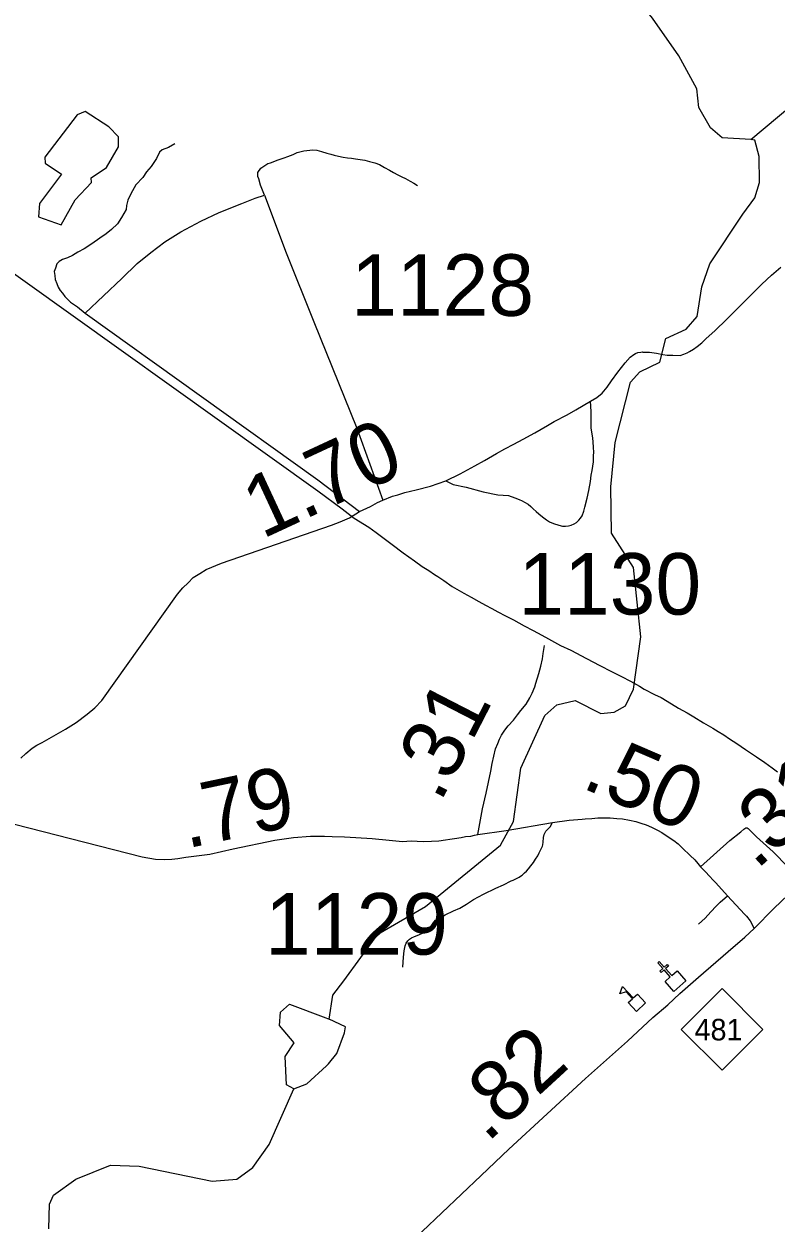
# Model space of a CAD drawing. Extents: x 2290615 to 2522933, y 819489 to 1012715.
# Drawn here: x 2439955 to 2446071, y 910724 to 920476 of the extents above; entities that cross this region are included whole.
import ezdxf

# ---------------------------------------------------------------- set-up
doc = ezdxf.new("R2010")
doc.units = 0
for name, color, linetype in [('Exist Cultural Church CELL', 7, 'Continuous'), ('Exist Cultural Educational Facility Elementary CELL', 7, 'Continuous'), ('Exist Hydrographic Creek Single Shore', 7, 'Continuous'), ('Exist Hydrographic Misc Water Feature', 7, 'Continuous'), ('Exist Hydrographic Pond Under 1500 Sq Ft', 7, 'Continuous'), ('Exist Road Non-System Type 51', 7, 'Continuous'), ('Exist Road Primary NC Attributed', 7, 'Continuous'), ('Exist Road Primary NC Mileage Hundredths English Label', 7, 'Continuous'), ('Exist Road Primary NC Shield CELL', 7, 'Continuous'), ('Exist Road Primary NC Shield Number Label', 7, 'Continuous'), ('Exist Road Secondary Mileage Hundredths English Label', 7, 'Continuous'), ('Exist Road Secondary Type 20 Attributed', 7, 'Continuous'), ('Exist Road Secondary Type 51 Attributed', 7, 'Continuous'), ('Exist Road Secondary Type 51 Number Label', 7, 'Continuous'), ('Exist Utilities Electrical Transmission Line', 7, 'Continuous')]:
    doc.layers.add(name, color=color, linetype=linetype)

msp = doc.modelspace()

# ---------------------------------------------------------------- linework, layer by layer
at = {"layer": 'Exist Cultural Church CELL'}
msp.add_lwpolyline([(2445168.7, 912687.2), (2445211.2, 912725.1), (2445160.5, 912782), (2445136.6, 912760.7), (2445126, 912772.6), (2445149.9, 912793.9), (2445109.9, 912838.8), (2445121.8, 912849.5), (2445161.8, 912804.6), (2445185.7, 912825.9), (2445196.4, 912813.9), (2445172.5, 912792.6), (2445223.1, 912735.8), (2445266.2, 912774.1), (2445337.1, 912694.6), (2445239.5, 912607.7)], close=True, dxfattribs=at)
at = {"layer": 'Exist Cultural Educational Facility Elementary CELL'}
msp.add_lwpolyline([(2444936.3, 912445.2), (2444869.2, 912516.5), (2444902.8, 912548.1), (2444851.3, 912602.8), (2444800.4, 912588.2), (2444821.7, 912648.3), (2444909.8, 912554.7), (2444943.3, 912586.2), (2445010.4, 912514.9)], close=True, dxfattribs=at)
at = {"layer": 'Exist Hydrographic Creek Single Shore'}
for points in [[(2445865.4, 919535.6), (2445632.4, 919549), (2445539.3, 919630.5), (2445444.4, 919797.4), (2445426.3, 919947.6), (2445280.3, 920217.5), (2445066.5, 920523.8), (2444761.4, 920895.5), (2444550.4, 921064.1), (2444357.4, 921144.8), (2443797.4, 921230.2), (2443302.4, 921429.9), (2443158.5, 921617.8), (2443114.4, 921717.7), (2442885.3, 921980.8), (2442600.3, 922133.3), (2442258.3, 922240.7)], [(2445865.4, 919535.6), (2446767.3, 920288.8), (2446970.2, 920300.6), (2447115.7, 920307.9), (2447800.4, 920484.9), (2447933.5, 920559.2), (2448047.3, 920678.8), (2448130.4, 920721.6), (2448255.4, 920707), (2448575.3, 920487), (2448847.4, 920133.8), (2448998.3, 920103.9), (2449114.4, 920138.1), (2449473.4, 920651.9), (2449475.5, 921003.2), (2449705.4, 921239.1), (2449729.4, 921315.6), (2449710.5, 921462.5), (2449675.4, 921530.1), (2449664.4, 921720.1)]]:
    msp.add_lwpolyline(points, dxfattribs=at)
at = {"layer": 'Exist Hydrographic Misc Water Feature'}
msp.add_line((2442409.2, 912392.5), (2442435.4, 912382.6), dxfattribs=at)
for points in [[(2443249.5, 913321.6), (2443831.4, 913795.6), (2443936.4, 913990.4), (2443996.5, 914422.9), (2444189.5, 914851), (2444288.5, 914937.2), (2444437.6, 914972.7), (2444647.5, 914866.5), (2444755.4, 914877.5), (2444846.4, 914930.5), (2444911.4, 915064.4), (2444971.5, 915490.4), (2444912.5, 916055.9), (2444732.4, 916334.3), (2444726.5, 916711.5), (2444762.4, 917070.8), (2444888.5, 917561.8), (2444962.5, 917646.9), (2445127.4, 917726), (2445174.5, 917918.2), (2445340.4, 917994), (2445430.4, 918096.2), (2445467.3, 918337.4), (2445531.5, 918523.8), (2445800.3, 918928.8), (2445898.4, 919060.9), (2445937.5, 919187.2), (2445934.5, 919397.3), (2445899.4, 919530.3), (2445865.4, 919535.6)], [(2442435.4, 912382.6), (2442465.6, 912577.5), (2442555.6, 912692.9), (2442832.4, 913071.9), (2443220.6, 913297.9), (2443249.5, 913321.6)], [(2442149.6, 911816.1), (2442090.5, 911846.4), (2442078.4, 912079), (2442151.4, 912190.4), (2442033.5, 912330), (2442040.5, 912438.7), (2442114.5, 912504), (2442409.2, 912392.5)], [(2442415.3, 912002.2), (2442432.6, 912018.1), (2442498.6, 912102.8), (2442562.6, 912269.6), (2442569.5, 912319.2), (2442435.4, 912382.6)], [(2442149.6, 911816.1), (2442256.4, 911856.6), (2442415.3, 912002.2)], [(2440157.5, 910677.3), (2440162.6, 910877.9), (2440195.7, 910951.4), (2440376.5, 911080.3), (2440658.5, 911193.6), (2440891.6, 911186.8), (2441485.6, 911063.3), (2441684.5, 911081.4), (2441816.6, 911175.4), (2441947.6, 911361.4), (2442149.6, 911816.1)]]:
    msp.add_lwpolyline(points, dxfattribs=at)
at = {"layer": 'Exist Hydrographic Pond Under 1500 Sq Ft'}
msp.add_lwpolyline([(2440257.4, 918842.9), (2440371.4, 919044.6), (2440502.4, 919187.9), (2440501.4, 919223.9), (2440625.5, 919307.7), (2440723.5, 919475.9), (2440722.4, 919558), (2440645.3, 919640.1), (2440452.4, 919763.6), (2440386.4, 919737.8), (2440124.5, 919392.3), (2440125.5, 919343.1), (2440259.4, 919253.4), (2440079.4, 919016.2), (2440073.4, 918907.6), (2440257.4, 918842.9)], dxfattribs=at)
at = {"layer": 'Exist Road Non-System Type 51'}
for points in [[(2441181.4, 919502.2), (2441129.4, 919471.9), (2441079.7, 919452.4), (2441058, 919432.9), (2441032.1, 919380.9), (2440988.8, 919318.1), (2440952, 919272.7), (2440921.7, 919228.3), (2440863.3, 919167.7), (2440824.3, 919094), (2440800.5, 919044.2), (2440789.7, 919000.9), (2440785.4, 918966.3), (2440748.6, 918901.3), (2440716.1, 918851.5), (2440666.3, 918803.9), (2440623.1, 918769.3), (2440571.1, 918734.6), (2440506.2, 918689.1), (2440443.4, 918648), (2440393.7, 918619.9), (2440348.2, 918593.9), (2440309.3, 918574.4), (2440268.2, 918559.2), (2440240, 918544.1), (2440222.7, 918524.6), (2440209.7, 918489.9), (2440201.1, 918461.8), (2440205.4, 918431.5), (2440207.6, 918396.8), (2440220.6, 918364.4), (2440232.2, 918334.9), (2440248.6, 918307.2), (2440266.9, 918285.3), (2440287.3, 918259.7), (2440332, 918214.3), (2440388.5, 918175.2), (2440453.2, 918124)], [(2441910.6, 919083.2), (2441878.2, 919165.5), (2441865.2, 919215.3), (2441856.5, 919234.8), (2441856.5, 919267.3), (2441880.4, 919301.9), (2441936.6, 919340.9), (2441958.3, 919347.4), (2442021, 919371.2), (2442070.8, 919388.5), (2442101.1, 919399.3), (2442144.4, 919414.5), (2442176.1, 919431.1), (2442230.9, 919444.8), (2442304, 919452.3), (2442336.2, 919450.6), (2442375.2, 919438.7), (2442417.6, 919425.1), (2442449.8, 919416.7), (2442478.7, 919408.2), (2442512.6, 919401.4), (2442551.6, 919392.9), (2442585.5, 919387.8), (2442617.8, 919384.4), (2442651.7, 919379.3), (2442689, 919374.2), (2442726.3, 919367.5), (2442765.3, 919357.3), (2442807.7, 919347.1), (2442845, 919333.5), (2442887.4, 919309.8), (2442926.4, 919287.7), (2442960.3, 919267.3), (2442996, 919248.7), (2443028.2, 919233.4), (2443058.7, 919218.1), (2443094.3, 919197.8), (2443126.6, 919180.8), (2443154.1, 919161.5)], [(2440453.2, 918124), (2440749.2, 918406.3), (2440875.3, 918528.2), (2440986.1, 918617.8), (2441098.8, 918703.5), (2441229.6, 918785.3), (2441392.3, 918871.8), (2441543.1, 918941.8), (2441726.1, 919014.6), (2441833.6, 919058), (2441910.6, 919083.2)], [(2441910.6, 919083.2), (2442088.1, 918613.4), (2442313.2, 918052.6), (2442660.9, 917188.5), (2442873, 916603.1)], [(2440453.2, 918124), (2442344.7, 916769.6), (2442684.4, 916510.1)], [(2443386.7, 916759.3), (2443445.5, 916731.3), (2443551.6, 916709.1), (2443688.4, 916671.5), (2443808, 916647.4), (2443894.5, 916640.3), (2443946, 916623), (2443982.8, 916608.9), (2444007.7, 916597.1), (2444025.8, 916587), (2444055.1, 916569), (2444078.1, 916550.1), (2444096.3, 916532.3), (2444120.8, 916509.9), (2444142, 916491.1), (2444171.4, 916467.9), (2444203.6, 916442), (2444229.7, 916427.3), (2444261.5, 916412), (2444303.9, 916398.5), (2444334.2, 916391.7), (2444358.2, 916392.7), (2444382.1, 916393.7), (2444405.9, 916400.7), (2444429.5, 916409.4), (2444447.1, 916420.2), (2444468.3, 916439), (2444481.7, 916455.6), (2444494.9, 916474.2), (2444506.9, 916514.5), (2444516.2, 916546.9), (2444535.2, 916619.7), (2444548.8, 916682.3), (2444561.9, 916754.9), (2444568, 916805), (2444576.1, 916843.1), (2444587.7, 916915.9), (2444587.7, 916936.8), (2444587.7, 916968.6), (2444588.7, 916987.9), (2444585.8, 917037.1), (2444581, 917109.4), (2444568.5, 917187.5), (2444566.5, 917257.9), (2444567.5, 917323.5), (2444562.7, 917407.4)], [(2443034.7, 912805.3), (2443041.9, 912884.6), (2443047, 912937.1), (2443055.3, 912977.3), (2443062.5, 913000), (2443075.8, 913017.5), (2443089.2, 913031.9), (2443105.7, 913043.2), (2443130.8, 913054.3), (2443165.1, 913066.7), (2443206.7, 913086.1), (2443238.2, 913105.9), (2443265.7, 913139.3), (2443287.1, 913171.5), (2443302.6, 913185.9), (2443333.1, 913204), (2443380.2, 913228.9), (2443446.7, 913262.2), (2443499.3, 913284.4), (2443553.5, 913316), (2443609.9, 913355), (2443690.9, 913398.4), (2443792.1, 913446.2), (2443855.7, 913475.1), (2443916.5, 913506.9), (2443932.4, 913512.7), (2443954, 913522.8), (2443967.1, 913528.6), (2443981.5, 913537.3), (2443993.1, 913546), (2444007.5, 913553.2), (2444026.3, 913570.6), (2444042.2, 913586.5), (2444058.2, 913605.3), (2444076.9, 913628.4), (2444098.6, 913655.9), (2444116, 913682), (2444133.3, 913710.9), (2444145.5, 913735.2), (2444152.7, 913751.2), (2444155.1, 913756.3), (2444158.2, 913761.7), (2444162.1, 913767.4), (2444166.9, 913776.8), (2444171.1, 913787.9), (2444173.8, 913800.6), (2444176.7, 913822.3), (2444181, 913858.5), (2444185.4, 913884.5), (2444199.8, 913910.5), (2444218.6, 913930.8), (2444233.1, 913946.7), (2444251.9, 913981.4)], [(2445456.3, 913619.8), (2445694.9, 913833.9), (2445784.8, 913906.6), (2445809.6, 913927.7), (2445825.6, 913937.4), (2445831, 913939.1), (2445836.4, 913938.1), (2445844.4, 913932.7), (2445848.4, 913929.4), (2445856.1, 913921), (2445869.8, 913907.6), (2445913.2, 913865.7), (2446049.1, 913741.3), (2446284.5, 913501)], [(2445439.8, 913154), (2445493.8, 913202.3), (2445540.1, 913253.8), (2445585, 913301.5), (2445616.8, 913331.9), (2445677.5, 913385.4)]]:
    msp.add_lwpolyline(points, dxfattribs=at)
at = {"layer": 'Exist Road Primary NC Attributed'}
for points in [[(2445892.3, 913118.9), (2446053, 913282.2), (2446284.5, 913501), (2446346.1, 913559.7), (2446411.7, 913618.5), (2446445.6, 913647.9), (2446515.7, 913711.3), (2446551.2, 913747), (2446651.4, 913847), (2446764.6, 913965.5), (2446908.8, 914128.2), (2446962, 914191.7), (2447032.2, 914275.5)], [(2442713.9, 910200.3), (2443674.2, 911109.6), (2443897.2, 911324.2), (2444522, 911898.2), (2444863.8, 912203.9), (2445068.1, 912394.5), (2445189.9, 912498.7), (2445290.1, 912589.1), (2445441.3, 912723.8), (2445681, 912931.7), (2445816.3, 913049.3), (2445892.3, 913118.9)]]:
    msp.add_lwpolyline(points, dxfattribs=at)
at = {"layer": 'Exist Road Primary NC Shield CELL'}
msp.add_lwpolyline([(2445299.2, 912298.5), (2445632.2, 912631.5), (2445965.2, 912298.5), (2445632.2, 911965.5)], close=True, dxfattribs=at)
at = {"layer": 'Exist Road Secondary Type 20 Attributed'}
msp.add_lwpolyline([(2443646.6, 913882.6), (2443685.1, 914092.8), (2443715, 914220.1), (2443752.6, 914398.5), (2443763.2, 914462.2), (2443788.3, 914580.8), (2443807.5, 914624.2), (2443822, 914658.9), (2443838.4, 914690.8), (2443864.4, 914731.3), (2443891.4, 914767), (2443934.8, 914814.2), (2443967.5, 914856.6), (2443996.5, 914892.3), (2444039.1, 914943.2), (2444069.7, 914994.6), (2444089, 915032.2), (2444108.3, 915084.3), (2444117.9, 915114.2), (2444141, 915192.3), (2444158.4, 915252.1), (2444171.9, 915311.9), (2444177.7, 915355.3), (2444189.2, 915420.8)], dxfattribs=at)
at = {"layer": 'Exist Road Secondary Type 51 Attributed'}
for points in [[(2439930, 914504.8), (2439969.5, 914543.4), (2440020.1, 914585.8), (2440058, 914609.5), (2440102.2, 914633.2), (2440159, 914663.2), (2440293.1, 914739), (2440379.9, 914795.8), (2440468.3, 914862.1), (2440529.8, 914912.7), (2440586.6, 914972.7), (2441202, 915838.7), (2441246.2, 915889.2), (2441288.8, 915930.3), (2441331.4, 915972.9), (2441385.1, 916007.7), (2441437.1, 916037.7), (2441561.8, 916089.8), (2442456.6, 916399.6), (2442525, 916426.6), (2442602.1, 916459.4), (2442684.4, 916510.1), (2442772.3, 916552.7), (2442829.9, 916583.1), (2442873, 916603.1), (2442953, 916634.9), (2442996.4, 916647.4), (2443053.2, 916664.8), (2443143.8, 916687.9), (2443261.4, 916716.9), (2443386.7, 916759.3), (2443503.4, 916818.1), (2443621, 916881.8), (2443700, 916925.2), (2443796.4, 916981.1), (2443866.8, 917019.7), (2443940, 917057.3), (2444014.2, 917097.8), (2444108.7, 917151.8), (2444211.8, 917210.6), (2444266.7, 917243.5), (2444372.5, 917297.7), (2444443, 917336.4), (2444502, 917371.7), (2444562.7, 917407.4), (2444612.8, 917438.3), (2444656.2, 917473.9), (2444698.1, 917523), (2444732.3, 917574.2), (2444784.4, 917642.7), (2444844.1, 917718.9), (2444884.6, 917765.2), (2444913.5, 917786.4), (2444929, 917796.1), (2444948.2, 917803.8), (2444971.7, 917806.2), (2444981.6, 917808), (2444988.6, 917807.9), (2445040.8, 917806), (2445099.1, 917798.2), (2445151.6, 917788.3), (2445186.3, 917783.5), (2445231.9, 917781.4), (2445291.2, 917780.3), (2445320.5, 917789.8), (2445347.1, 917800.7), (2445367.9, 917811.5), (2445400.4, 917830.6), (2445429.5, 917853.9), (2445467.7, 917883.9), (2445504.3, 917917.2), (2445573.4, 917981.2), (2445671.5, 918076.1), (2445759.7, 918165.1), (2445852, 918255.8), (2445956.8, 918360.7), (2446033.3, 918433.1), (2446109.8, 918497.2)], [(2439524.7, 914056.9), (2440916.4, 913703.2), (2441025.3, 913682.7), (2441099.4, 913679.5), (2441156.3, 913684.2), (2441205.7, 913687.4), (2441271.5, 913700.3), (2441467.1, 913724.5), (2441656.5, 913767.1), (2441995.4, 913838.8), (2442147.1, 913859), (2442284.7, 913870.6), (2442398.3, 913870), (2442461.9, 913867.1), (2442560.3, 913865.7), (2442652.8, 913858.5), (2442787.2, 913851.2), (2442924.6, 913838.2), (2443033.5, 913827.6), (2443104.9, 913831.5), (2443201.2, 913827.6), (2443269.6, 913830.5), (2443327.4, 913833.4), (2443382.9, 913841.1), (2443419.1, 913845), (2443455.2, 913851.2), (2443510.2, 913858.5), (2443546.3, 913866.2), (2443587.8, 913870), (2443618.6, 913877.7), (2443646.6, 913882.6)], [(2443646.6, 913882.6), (2443876, 913915.4), (2444251.9, 913981.4), (2444388.4, 913998.9), (2444494.1, 914009), (2444518.1, 914009.8), (2444574.3, 914014.7), (2444620.6, 914019), (2444721.8, 914019), (2444776.7, 914014.7), (2444821.6, 914010.4), (2444880.2, 914000.1), (2444929.6, 913988.8), (2444971.5, 913976.8), (2445014.2, 913962.8), (2445057.5, 913944.1), (2445106.8, 913920.1), (2445142.8, 913900.1), (2445202.7, 913859.5), (2445240, 913834.1), (2445274, 913808.1), (2445311.7, 913773.1), (2445372.4, 913713.8), (2445410, 913676.2), (2445436, 913648.7), (2445456.3, 913619.8), (2445496.8, 913580.7), (2445530, 913544.5), (2445560.4, 913511.3), (2445582.1, 913489.6), (2445677.5, 913385.4), (2445814.7, 913235.4), (2445831.3, 913220.1), (2445860.9, 913181.3), (2445892.3, 913118.9)]]:
    msp.add_lwpolyline(points, dxfattribs=at)
at = {"layer": 'Exist Utilities Electrical Transmission Line'}
msp.add_lwpolyline([(2439553.3, 918672.9), (2442345.3, 916679.3), (2442543.7, 916533.3), (2442641.3, 916457.3), (2442758.8, 916383.6), (2442817.8, 916341), (2442872.7, 916300), (2442947.8, 916241.6), (2443039.2, 916173.5), (2443130.7, 916109.4), (2443193.6, 916064.6), (2443246.1, 916029.5), (2443294.6, 915998.7), (2443319.2, 915983.3), (2443368.1, 915948.3), (2443437, 915901.6), (2443475.4, 915878.4), (2443532, 915846.3), (2443590.5, 915814.9), (2443653.6, 915778), (2443708.3, 915749.2), (2443760.8, 915722.4), (2443809.3, 915695.3), (2443871.9, 915662.5), (2443934.7, 915629.8), (2444021.7, 915581.8), (2444094.6, 915543.1), (2444167.2, 915504.7), (2444221.8, 915475.7), (2444319.1, 915421.8), (2444401.9, 915383.4), (2444529.3, 915314.1), (2444638.4, 915258.4), (2444733.5, 915210.2), (2444814.4, 915167.9), (2444887.1, 915129.5), (2444960, 915089), (2444998.6, 915065.8), (2445083.4, 915021.4), (2445137.9, 914996.6), (2445221, 914946.2), (2445277.7, 914911.5), (2445348.5, 914873), (2445403.3, 914840), (2445482.3, 914791.6), (2445557.1, 914749.2), (2445601.6, 914722), (2445646.2, 914695), (2445693, 914661.9), (2445751.8, 914623.1), (2445822.8, 914574.6), (2445912.1, 914516.4), (2445978.9, 914467.9), (2446039.9, 914425.2), (2446084.5, 914392)], dxfattribs=at)

# ---------------------------------------------------------------- texts
at = {"layer": 'Exist Road Primary NC Mileage Hundredths English Label'}
for s, rotation, p in [('.31', 42.10507, (2445910.1, 913589.2)), ('.82', 42.57502, (2443720.5, 911370.1))]:
    msp.add_text(s, height=500, rotation=rotation, dxfattribs=at).set_placement(p)
at = {"layer": 'Exist Road Primary NC Shield Number Label'}
msp.add_text('481', height=175, dxfattribs=at).set_placement((2445408.3, 912208.8))
at = {"layer": 'Exist Road Secondary Mileage Hundredths English Label'}
for s, rotation, p in [('1.70', 24.90676, (2441891.6, 916284)), ('.31', 62.758, (2443340.2, 914134.6)), ('.50', 336.68352, (2444478.5, 914268.3)), ('.79', 11.9394, (2441276.7, 913768.9))]:
    msp.add_text(s, height=500, rotation=rotation, dxfattribs=at).set_placement(p)
at = {"layer": 'Exist Road Secondary Type 51 Number Label'}
for s, p in [('1128', (2442615.9, 918102.2)), ('1130', (2443974.7, 915672.1)), ('1129', (2441915.7, 912906.6))]:
    msp.add_text(s, height=500, rotation=360, dxfattribs=at).set_placement(p)

doc.saveas('drawing.dxf')
